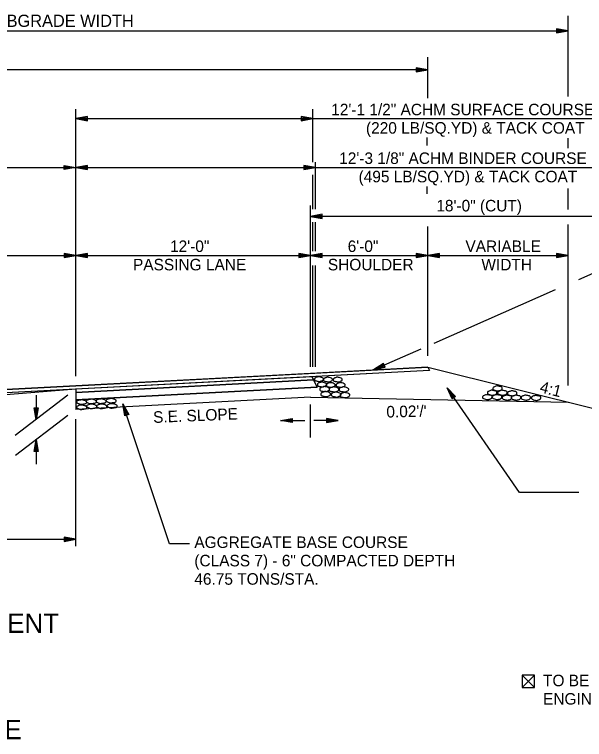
# Model space of a CAD drawing. Extents: x 1398183 to 1398373, y 1967240 to 1968889.
# Drawn here: x 1398258.54 to 1398287.69, y 1968328.03 to 1968365.14 of the extents above; entities that cross this region are included whole.
import ezdxf

# ---------------------------------------------------------------- set-up
doc = ezdxf.new("R2010")
doc.units = 0
for name, color, linetype in [('1', 7, 'Continuous'), ('10', 7, 'Continuous'), ('19', 7, 'Continuous'), ('42', 7, 'Continuous'), ('Level 1', 7, 'Continuous')]:
    doc.layers.add(name, color=color, linetype=linetype)

# ---------------------------------------------------------------- blocks, each defined once
blk = doc.blocks.new('ROCKS')
at = {"layer": '1'}
blk.add_spline([(0.013, 0.06), (0.053, 0.053), (0.107, 0.033), (0.133, 0.013), (0.133, -0.007), (0.12, -0.033), (0.107, -0.04), (0.073, -0.053), (0.033, -0.067), (0.013, -0.067), (-0.02, -0.06), (-0.06, -0.053), (-0.087, -0.047), (-0.113, -0.02), (-0.113, -0.007), (-0.107, 0.02), (-0.087, 0.033), (-0.067, 0.047), (-0.033, 0.053), (-0.02, 0.06), (0.013, 0.06)], degree=3, dxfattribs=at)
blk = doc.blocks.new('4TO1 ABC')
at = {"layer": '1', "xscale": 0.1312491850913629, "yscale": 0.1312491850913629, "rotation": 180}
for p in [(0.00175, -0.00875), (-0.016625, -0.023625), (0.018375, -0.023625), (0.051625, -0.025375), (-0.03325, -0.0385), (0, -0.0385), (0.034125, -0.04025), (0.06475, -0.04025), (0.098, -0.04025), (0.133, -0.041125)]:
    blk.add_blockref('ROCKS', p, dxfattribs=at)

msp = doc.modelspace()

# ---------------------------------------------------------------- linework, layer by layer
at = {"layer": '10'}
for p, q in [((1398284.497, 1968331.333), (1398285.138, 1968330.692)), ((1398285.138, 1968331.333), (1398284.497, 1968330.692)), ((1398284.878, 1968330.692), (1398284.889, 1968330.692))]:
    msp.add_line(p, q, dxfattribs=at)
msp.add_lwpolyline([(1398284.889, 1968330.692), (1398285.138, 1968330.692), (1398285.138, 1968331.333), (1398284.497, 1968331.333), (1398284.497, 1968330.692), (1398284.878, 1968330.692)], dxfattribs=at)
at = {"layer": '19'}
for p, q in [((1398286.853, 1968360.95), (1398286.853, 1968365.072)), ((1398225.872, 1968364.311), (1398286.853, 1968364.311)), ((1398286.253, 1968364.416), (1398286.253, 1968364.206)), ((1398286.853, 1968364.311), (1398286.253, 1968364.416)), ((1398286.693, 1968364.326), (1398286.253, 1968364.361)), ((1398286.253, 1968364.206), (1398286.853, 1968364.311)), ((1398286.253, 1968364.256), (1398286.693, 1968364.296)), ((1398279.673, 1968360.856), (1398279.673, 1968362.959)), ((1398279.073, 1968362.416), (1398279.073, 1968362.206)), ((1398279.673, 1968362.311), (1398279.073, 1968362.416)), ((1398279.673, 1968362.311), (1398229.672, 1968362.311)), ((1398279.513, 1968362.326), (1398279.073, 1968362.361)), ((1398279.073, 1968362.206), (1398279.673, 1968362.311)), ((1398279.073, 1968362.256), (1398279.513, 1968362.296)), ((1398261.673, 1968346.631), (1398261.673, 1968360.294)), ((1398273.8, 1968357.579), (1398273.8, 1968360.294)), ((1398262.273, 1968359.916), (1398261.673, 1968359.811)), ((1398261.673, 1968359.811), (1398292.34, 1968359.811)), ((1398261.673, 1968359.811), (1398262.273, 1968359.706)), ((1398262.273, 1968359.861), (1398261.833, 1968359.826)), ((1398262.273, 1968359.706), (1398262.273, 1968359.916)), ((1398273.2, 1968359.916), (1398273.2, 1968359.706)), ((1398273.8, 1968359.811), (1398273.2, 1968359.916)), ((1398273.64, 1968359.826), (1398273.2, 1968359.861)), ((1398273.2, 1968359.706), (1398273.8, 1968359.811)), ((1398261.833, 1968359.796), (1398262.273, 1968359.756)), ((1398273.2, 1968359.756), (1398273.64, 1968359.796)), ((1398279.64, 1968358.429), (1398279.64, 1968358.845)), ((1398286.853, 1968358.307), (1398286.853, 1968358.805)), ((1398237.673, 1968357.311), (1398291.239, 1968357.311)), ((1398261.073, 1968357.206), (1398261.073, 1968357.416)), ((1398261.073, 1968357.416), (1398261.673, 1968357.311)), ((1398261.073, 1968357.361), (1398261.513, 1968357.326)), ((1398261.673, 1968357.311), (1398261.073, 1968357.206)), ((1398261.513, 1968357.296), (1398261.073, 1968357.256)), ((1398262.273, 1968357.416), (1398261.673, 1968357.311)), ((1398261.673, 1968357.311), (1398262.273, 1968357.206)), ((1398262.273, 1968357.361), (1398261.833, 1968357.326)), ((1398261.833, 1968357.296), (1398262.273, 1968357.256)), ((1398262.273, 1968357.206), (1398262.273, 1968357.416)), ((1398273.338, 1968357.416), (1398273.338, 1968357.206)), ((1398273.938, 1968357.311), (1398273.338, 1968357.416)), ((1398273.778, 1968357.326), (1398273.338, 1968357.361)), ((1398273.338, 1968357.206), (1398273.938, 1968357.311)), ((1398273.338, 1968357.256), (1398273.778, 1968357.296)), ((1398273.938, 1968355.171), (1398273.938, 1968357.576)), ((1398273.8, 1968355.171), (1398273.8, 1968356.935)), ((1398279.64, 1968355.963), (1398279.64, 1968356.335)), ((1398286.853, 1968355.165), (1398286.853, 1968356.238)), ((1398273.673, 1968347.106), (1398273.673, 1968355.358)), ((1398274.273, 1968354.916), (1398273.673, 1968354.811)), ((1398289.673, 1968354.811), (1398273.673, 1968354.811)), ((1398273.673, 1968354.811), (1398274.273, 1968354.706)), ((1398291.673, 1968354.811), (1398273.673, 1968354.811)), ((1398274.273, 1968354.861), (1398273.833, 1968354.826)), ((1398273.833, 1968354.796), (1398274.273, 1968354.756)), ((1398274.273, 1968354.706), (1398274.273, 1968354.916)), ((1398273.8, 1968353.03), (1398273.8, 1968354.519)), ((1398273.938, 1968353.029), (1398273.938, 1968354.517)), ((1398279.673, 1968348.171), (1398279.673, 1968354.297)), ((1398286.853, 1968346.155), (1398286.853, 1968354.398)), ((1398291.286, 1968353.284), (1398287.376, 1968351.563)), ((1398249.673, 1968352.811), (1398261.673, 1968352.811)), ((1398261.073, 1968352.916), (1398261.073, 1968352.706)), ((1398261.673, 1968352.811), (1398261.073, 1968352.916)), ((1398261.513, 1968352.826), (1398261.073, 1968352.861)), ((1398261.073, 1968352.706), (1398261.673, 1968352.811)), ((1398261.073, 1968352.756), (1398261.513, 1968352.796)), ((1398262.273, 1968352.916), (1398261.673, 1968352.811)), ((1398261.673, 1968352.811), (1398262.273, 1968352.706)), ((1398261.673, 1968352.811), (1398273.673, 1968352.811)), ((1398262.273, 1968352.861), (1398261.833, 1968352.826)), ((1398261.833, 1968352.796), (1398262.273, 1968352.756)), ((1398262.273, 1968352.706), (1398262.273, 1968352.916)), ((1398273.073, 1968352.916), (1398273.073, 1968352.706)), ((1398273.673, 1968352.811), (1398273.073, 1968352.916)), ((1398273.513, 1968352.826), (1398273.073, 1968352.861)), ((1398273.073, 1968352.706), (1398273.673, 1968352.811)), ((1398273.073, 1968352.756), (1398273.513, 1968352.796)), ((1398274.273, 1968352.916), (1398273.673, 1968352.811)), ((1398273.673, 1968352.811), (1398279.673, 1968352.811)), ((1398273.673, 1968352.811), (1398274.273, 1968352.706)), ((1398274.273, 1968352.861), (1398273.833, 1968352.826)), ((1398273.833, 1968352.796), (1398274.273, 1968352.756)), ((1398274.273, 1968352.706), (1398274.273, 1968352.916)), ((1398279.073, 1968352.916), (1398279.073, 1968352.706)), ((1398279.673, 1968352.811), (1398279.073, 1968352.916)), ((1398279.513, 1968352.826), (1398279.073, 1968352.861)), ((1398279.073, 1968352.706), (1398279.673, 1968352.811)), ((1398279.073, 1968352.756), (1398279.513, 1968352.796)), ((1398280.269, 1968352.916), (1398279.669, 1968352.811)), ((1398279.669, 1968352.811), (1398286.853, 1968352.811)), ((1398279.669, 1968352.811), (1398280.269, 1968352.706)), ((1398280.269, 1968352.861), (1398279.829, 1968352.826)), ((1398279.829, 1968352.796), (1398280.269, 1968352.756)), ((1398280.269, 1968352.706), (1398280.269, 1968352.916)), ((1398286.253, 1968352.916), (1398286.253, 1968352.706)), ((1398286.853, 1968352.811), (1398286.253, 1968352.916)), ((1398286.693, 1968352.826), (1398286.253, 1968352.861)), ((1398286.253, 1968352.706), (1398286.853, 1968352.811)), ((1398286.253, 1968352.756), (1398286.693, 1968352.796)), ((1398273.8, 1968347.106), (1398273.8, 1968352.299)), ((1398273.938, 1968347.106), (1398273.938, 1968352.296)), ((1398286.195, 1968351.043), (1398279.979, 1968348.305)), ((1398279.327, 1968348.019), (1398276.904, 1968346.951)), ((1398279.673, 1968347.677), (1398279.673, 1968348.171)), ((1398277.413, 1968347.284), (1398276.904, 1968346.951)), ((1398277.428, 1968347.24), (1398277.045, 1968347.029)), ((1398277.496, 1968347.092), (1398277.413, 1968347.284)), ((1398276.904, 1968346.951), (1398277.496, 1968347.092)), ((1398277.053, 1968347.004), (1398277.47, 1968347.14)), ((1398279.673, 1968347.089), (1398291.672, 1968344.089)), ((1398279.673, 1968347.089), (1398279.76, 1968346.915)), ((1398273.759, 1968346.599), (1398273.839, 1968346.438)), ((1398273.839, 1968346.438), (1398261.673, 1968345.796)), ((1398273.839, 1968346.438), (1398274.022, 1968346.072)), ((1398274.022, 1968346.072), (1398273.839, 1968346.438)), ((1398273.839, 1968346.438), (1398273.839, 1968346.438)), ((1398273.839, 1968346.438), (1398273.839, 1968346.438)), ((1398274.022, 1968346.072), (1398261.673, 1968345.421)), ((1398261.673, 1968345.963), (1398261.673, 1968344.922)), ((1398274.022, 1968346.072), (1398274.022, 1968346.072)), ((1398280.927, 1968345.476), (1398280.674, 1968346.029)), ((1398280.674, 1968346.029), (1398281.1, 1968345.593)), ((1398284.368, 1968340.684), (1398280.674, 1968346.029)), ((1398280.968, 1968345.505), (1398280.751, 1968345.888)), ((1398280.774, 1968345.904), (1398281.055, 1968345.566)), ((1398261.276, 1968345.659), (1398258.574, 1968343.591)), ((1398259.644, 1968345.66), (1398259.644, 1968344.41)), ((1398273.673, 1968345.557), (1398286.853, 1968345.293)), ((1398281.1, 1968345.593), (1398280.927, 1968345.476)), ((1398259.539, 1968345.01), (1398259.749, 1968345.01)), ((1398259.644, 1968344.41), (1398259.539, 1968345.01)), ((1398259.629, 1968344.57), (1398259.589, 1968345.01)), ((1398259.749, 1968345.01), (1398259.644, 1968344.41)), ((1398259.694, 1968345.01), (1398259.659, 1968344.57)), ((1398264.19, 1968344.608), (1398264.089, 1968345.207)), ((1398264.089, 1968345.207), (1398264.387, 1968344.676)), ((1398266.471, 1968338.054), (1398264.089, 1968345.207)), ((1398264.236, 1968344.625), (1398264.126, 1968345.052)), ((1398264.153, 1968345.061), (1398264.336, 1968344.661)), ((1398273.673, 1968343.493), (1398273.673, 1968345.176)), ((1398261.276, 1968344.618), (1398258.594, 1968342.565)), ((1398261.673, 1968344.922), (1398261.673, 1968344.922)), ((1398264.387, 1968344.676), (1398264.19, 1968344.608)), ((1398261.673, 1968337.929), (1398261.673, 1968344.434)), ((1398272.135, 1968344.356), (1398272.735, 1968344.461)), ((1398272.735, 1968344.251), (1398272.135, 1968344.356)), ((1398272.135, 1968344.356), (1398273.385, 1968344.356)), ((1398272.295, 1968344.371), (1398272.735, 1968344.406)), ((1398272.735, 1968344.301), (1398272.295, 1968344.341)), ((1398272.735, 1968344.461), (1398272.735, 1968344.251)), ((1398275.096, 1968344.362), (1398273.846, 1968344.362)), ((1398274.496, 1968344.467), (1398274.496, 1968344.257)), ((1398275.096, 1968344.362), (1398274.496, 1968344.467)), ((1398274.936, 1968344.377), (1398274.496, 1968344.412)), ((1398274.496, 1968344.257), (1398275.096, 1968344.362)), ((1398274.496, 1968344.307), (1398274.936, 1968344.347)), ((1398259.539, 1968342.769), (1398259.644, 1968343.369)), ((1398259.589, 1968342.769), (1398259.629, 1968343.209)), ((1398259.644, 1968343.369), (1398259.749, 1968342.769)), ((1398259.644, 1968343.369), (1398259.644, 1968342.119)), ((1398259.659, 1968343.209), (1398259.694, 1968342.769)), ((1398259.749, 1968342.769), (1398259.539, 1968342.769)), ((1398287.405, 1968340.684), (1398284.368, 1968340.684)), ((1398237.673, 1968338.28), (1398261.673, 1968338.28)), ((1398261.073, 1968338.385), (1398261.073, 1968338.175)), ((1398261.673, 1968338.28), (1398261.073, 1968338.385)), ((1398261.513, 1968338.295), (1398261.073, 1968338.33)), ((1398261.073, 1968338.175), (1398261.673, 1968338.28)), ((1398261.073, 1968338.225), (1398261.513, 1968338.265)), ((1398267.484, 1968338.054), (1398266.471, 1968338.054))]:
    msp.add_line(p, q, dxfattribs=at)
for points in [[(1398279.76, 1968346.915), (1398261.673, 1968345.963), (1398249.673, 1968345.332), (1398229.588, 1968344.268), (1398229.673, 1968344.439), (1398249.673, 1968345.499), (1398261.673, 1968346.135), (1398279.673, 1968347.089)], [(1398261.673, 1968345.796), (1398273.839, 1968346.438), (1398273.759, 1968346.599), (1398261.673, 1968345.963)]]:
    msp.add_lwpolyline(points, close=True, dxfattribs=at)
for points in [[(1398279.76, 1968346.915), (1398249.673, 1968345.332), (1398229.588, 1968344.268)], [(1398279.673, 1968347.089), (1398273.673, 1968346.771), (1398261.673, 1968346.135), (1398249.673, 1968345.499), (1398237.673, 1968344.863), (1398229.673, 1968344.439)], [(1398273.839, 1968346.438), (1398261.673, 1968345.796), (1398261.673, 1968345.421)], [(1398261.673, 1968345.421), (1398274.022, 1968346.072)], [(1398273.673, 1968345.557), (1398261.673, 1968344.922)]]:
    msp.add_lwpolyline(points, dxfattribs=at)
at = {"layer": '42'}
msp.add_lwpolyline([(1398261.673, 1968345.963), (1398256.208, 1968345.52), (1398249.703, 1968345.176), (1398237.673, 1968344.696)], dxfattribs=at)

# ---------------------------------------------------------------- block references
at = {"layer": '19', "xscale": 14.999970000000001, "yscale": 14.999970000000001}
msp.add_blockref('4TO1 ABC', (1398283.237, 1968346.128), dxfattribs=at)
at = {"layer": 'Level 1'}
for p, xscale, yscale, rotation in [((1398274.092, 1968346.485), 1.8771740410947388, 1.8771740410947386, -0.173618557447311), ((1398274.549, 1968346.46), 1.849824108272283, 1.8498241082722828, -0.17361855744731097), ((1398275.052, 1968346.46), 1.849824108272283, 1.8498241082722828, -0.17361855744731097), ((1398274.24, 1968346.208), 1.8771740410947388, 1.8771740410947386, -0.173618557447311), ((1398274.383, 1968345.973), 2.011654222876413, 2.0116542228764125, -0.17361855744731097), ((1398274.697, 1968346.183), 1.849824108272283, 1.8498241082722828, -0.17361855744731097), ((1398274.86, 1968345.958), 2.011654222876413, 2.0116542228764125, -0.17361855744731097), ((1398275.2, 1968346.183), 1.849824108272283, 1.8498241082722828, -0.17361855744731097), ((1398275.363, 1968345.958), 2.011654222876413, 2.0116542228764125, -0.17361855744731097), ((1398274.437, 1968345.718), 2.011654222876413, 2.0116542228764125, -0.17361855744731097), ((1398274.97, 1968345.695), 2.011654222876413, 2.0116542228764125, -0.17361855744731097), ((1398275.418, 1968345.666), 2.011654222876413, 2.0116542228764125, -0.17361855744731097), ((1398261.989, 1968345.308), 2.011654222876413, -2.011654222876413, 178.17361855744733), ((1398262.494, 1968345.341), 2.011654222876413, -2.011654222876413, 178.17361855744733), ((1398262.99, 1968345.355), 2.011654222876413, -2.011654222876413, 178.17361855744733), ((1398263.503, 1968345.379), 2.011654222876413, -2.011654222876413, 178.17361855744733), ((1398261.99, 1968345.045), 2.011654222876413, -2.011654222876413, 178.17361855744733), ((1398262.502, 1968345.093), 2.011654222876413, -2.011654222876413, 178.17361855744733), ((1398263.015, 1968345.094), 2.011654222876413, -2.011654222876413, 178.17361855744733), ((1398263.551, 1968345.114), 2.011654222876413, -2.011654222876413, 178.17361855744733)]:
    msp.add_blockref('ROCKS', p, dxfattribs=dict(at, xscale=xscale, yscale=yscale, rotation=rotation))

# ---------------------------------------------------------------- texts
at = {"layer": '10'}
for s, height, p in [('18\'-0" (CUT)', 0.59001, (1398280.113, 1968355.063)), ('12\'-0"', 0.59, (1398266.495, 1968352.986)), ('6\'-0"', 0.59, (1398275.579, 1968352.986)), ('VARIABLE', 0.59, (1398281.6, 1968352.986)), ('PASSING LANE', 0.59001, (1398264.602, 1968352.046)), ('SHOULDER', 0.59, (1398274.566, 1968352.046)), ('WIDTH', 0.59, (1398282.417, 1968352.046))]:
    msp.add_text(s, height=height, dxfattribs=at).set_placement(p)
for s, height, rotation, p in [('4:1', 0.59, 345.9638, (1398285.364, 1968345.814)), ('TO BE USED IF AND WHERE DIRECTED BY THE ', 0.59001, 360, (1398285.569, 1968330.759)), ('ENGINEER', 0.59, 360, (1398285.569, 1968329.819))]:
    msp.add_text(s, height=height, rotation=rotation, dxfattribs=at).set_placement(p)
at = {"layer": '19'}
for s, height, p in [('VAR. SUBGRADE WIDTH', 0.625, (1398254.795, 1968364.508)), ('TYPICAL SECTION OF IMPROVEMENT', 0.98999, (1398236.62, 1968333.492)), ('NORTHBOUND PASSING LANE', 0.98999, (1398239.344, 1968328.047))]:
    msp.add_text(s, height=height, dxfattribs=at).set_placement(p)
for s, height, rotation, p in [('S.E. SLOPE', 0.59, 2.412, (1398265.64, 1968344.234)), ("0.02'/'", 0.59, 1.1458, (1398277.563, 1968344.512)), ('AGGREGATE BASE COURSE', 0.59001, 360, (1398267.738, 1968337.835)), ('(CLASS 7) - 6" COMPACTED DEPTH', 0.59001, 360, (1398267.738, 1968336.895)), ('46.75 TONS/STA.', 0.59001, 360, (1398267.738, 1968335.955))]:
    msp.add_text(s, height=height, rotation=rotation, dxfattribs=at).set_placement(p)
at = {"layer": '42'}
for s, p in [('12\'-1 1/2" ACHM SURFACE COURSE (1/2")', (1398274.737, 1968359.983)), ('(220 LB/SQ.YD) & TACK COAT', (1398276.514, 1968359.043)), ('12\'-3 1/8" ACHM BINDER COURSE (1")', (1398275.145, 1968357.492)), ('(495 LB/SQ.YD) & TACK COAT', (1398276.137, 1968356.552))]:
    msp.add_text(s, height=0.59001, rotation=360, dxfattribs=at).set_placement(p)

doc.saveas('drawing.dxf')
